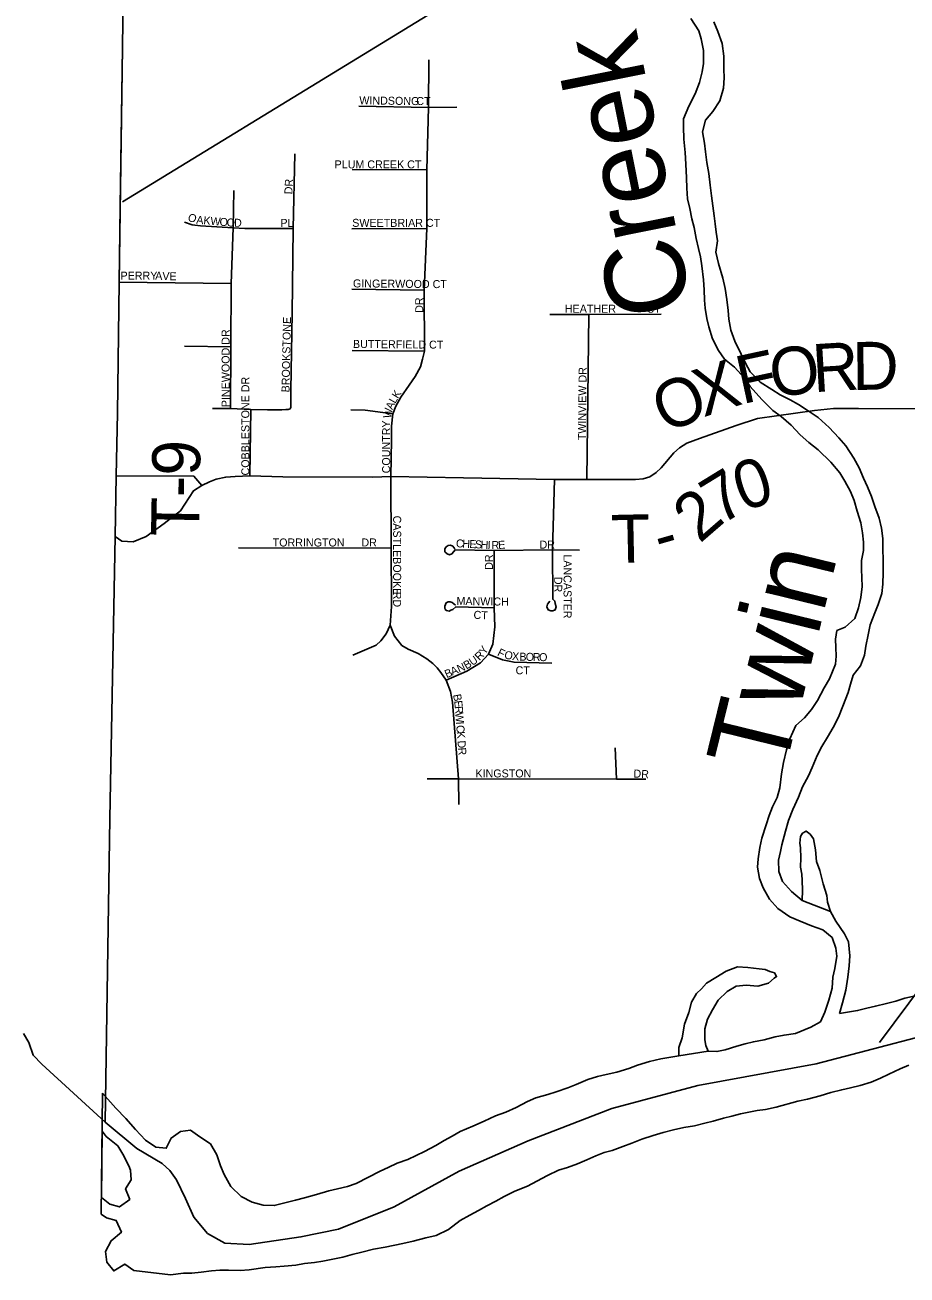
# Model space of a CAD drawing. Extents: x 1310247 to 1664935, y 284496 to 704931.
# Drawn here: x 1442248 to 1447759, y 566705 to 574516 of the extents above; entities that cross this region are included whole.
import ezdxf

# ---------------------------------------------------------------- set-up
doc = ezdxf.new("R2010")
doc.units = 0
for name, color, linetype in [('GM_P_State_Location', 7, 'Continuous'), ('GM_X_Adjacent_County', 7, 'Continuous'), ('GM_X_Adjacent_County_Text', 7, 'Continuous'), ('GM_X_Airport_Text_Class_2', 7, 'Continuous'), ('GM_X_City_Street', 7, 'Continuous'), ('GM_X_County_Subdivision_Text', 7, 'Continuous'), ('GM_X_Major_Lake_Text', 7, 'Continuous'), ('GM_X_State_Location', 7, 'Continuous'), ('GM_X_State_Route', 7, 'Continuous'), ('GM_X_Township', 7, 'Continuous'), ('GM_X_Township_Subdivision', 7, 'Continuous')]:
    doc.layers.add(name, color=color, linetype=linetype)

msp = doc.modelspace()

# ---------------------------------------------------------------- linework, layer by layer
at = {"layer": 'GM_X_Adjacent_County'}
msp.add_lwpolyline([(1448210, 568291.7), (1447191.5, 568023.8), (1446451.8, 567889.3), (1445914.2, 567746.2), (1445392.6, 567542.5), (1444959.6, 567353.9), (1444553.4, 567130.4), (1444206.2, 566991.3), (1443972.2, 566942.7), (1443648.2, 566895), (1443496.2, 566904), (1443388.1, 566963.6), (1443303.4, 567066.6), (1443251.3, 567182.6), (1443195.1, 567298.8), (1443153.1, 567358.3), (1443104.5, 567402), (1442947.4, 567495.3), (1442748.7, 567660.1), (1442776.7, 569556.6), (1442811.6, 571319), (1442818.1, 571699.7), (1442824.7, 572091.3), (1442836.3, 572909.3), (1442857.1, 574376.6), (1442889.6, 577043.1)], dxfattribs=at)
at = {"layer": 'GM_X_Adjacent_County_Text'}
msp.add_lwpolyline([(1442889.6, 577043.1), (1442857.1, 574376.6), (1442836.3, 572909.3), (1442824.7, 572091.3), (1442818.1, 571699.7), (1442811.6, 571319), (1442776.7, 569556.6), (1442748.7, 567660.1), (1442947.4, 567495.3), (1443104.5, 567402), (1443153.1, 567358.3), (1443195.1, 567298.8), (1443251.3, 567182.6), (1443303.4, 567066.6), (1443388.1, 566963.6), (1443496.2, 566904), (1443648.2, 566895), (1443972.2, 566942.7), (1444206.2, 566991.3), (1444553.4, 567130.4), (1444959.6, 567353.9), (1445392.6, 567542.5), (1445914.2, 567746.2), (1446451.8, 567889.3), (1447191.5, 568023.8), (1448210, 568291.7)], dxfattribs=at)
at = {"layer": 'GM_X_City_Street'}
for p, q in [((1447104.4, 569044.5), (1447280.8, 568975.9)), ((1446332.5, 568073.7), (1446517.4, 568103.5)), ((1442732.7, 567840.1), (1442723.6, 567085)), ((1442729.9, 567604.5), (1442724.9, 567189.8)), ((1442927, 566733.4), (1443156.8, 566704.7))]:
    msp.add_line(p, q, dxfattribs=at)
for points in [[(1446408.9, 574557.2), (1446458.9, 574479.7), (1446473.7, 574429.2), (1446487.8, 574356.6), (1446487.7, 574276.3), (1446478.3, 574224.3), (1446462.6, 574156.5), (1446434.7, 574087), (1446394.7, 574009.7), (1446362.6, 573930.2), (1446361.3, 573880.1), (1446365.3, 573803.8), (1446373.1, 573719.3), (1446377.2, 573646.9), (1446381, 573560.5), (1446383.3, 573496.3), (1446387.6, 573429.9), (1446402.1, 573369.4), (1446414.4, 573304.8), (1446429, 573250.3), (1446441.2, 573181.8), (1446455.6, 573119.2), (1446468.3, 573066.7), (1446476.9, 573012.3), (1446486.6, 572923.8), (1446491, 572861.4), (1446493.3, 572797.2), (1446498, 572746.9), (1446508.3, 572682.4), (1446521, 572629.9), (1446543.1, 572555.1), (1446581.2, 572481.9), (1446617.9, 572428.8), (1446680.6, 572377.1), (1446742.9, 572309.3), (1446779.6, 572256.2)], [(1446682.8, 572539.6), (1446658.6, 572608.4), (1446646.4, 572678.9), (1446641.8, 572731.2), (1446633.6, 572801.7), (1446623.3, 572870.2), (1446609, 572934.7), (1446581.3, 573025.7), (1446565.2, 573096.4), (1446575, 573168.4), (1446566.4, 573220.8), (1446559.7, 573273.1), (1446553, 573323.4), (1446546.6, 573385.8), (1446538.3, 573448.2), (1446528, 573514.7), (1446519.9, 573589.2), (1446507.7, 573657.7), (1446499.4, 573724.1), (1446492.8, 573778.5), (1446480.6, 573849), (1446500.5, 573920.8), (1446546, 573975.8), (1446589.8, 574042.9), (1446611.8, 574120.7), (1446615.5, 574186.8), (1446614.9, 574241), (1446615, 574321.2), (1446603, 574399.8), (1446576.9, 574474.7), (1446552.5, 574535.5)], [(1446977.5, 569391.9), (1446999.6, 569478.3), (1447019.3, 569544), (1447045.1, 569613.6), (1447081.2, 569690.9), (1447106.9, 569754.4), (1447142.7, 569823.7), (1447166.1, 569875.3), (1447198.1, 569950.7), (1447227.6, 570008.1), (1447261.1, 570065.5), (1447296.8, 570126.7), (1447330.5, 570190.1), (1447358.3, 570259.6), (1447390.5, 570345), (1447405.9, 570396.8), (1447423.4, 570452.5), (1447469, 570511.6), (1447492.8, 570579.2), (1447502.2, 570635.1), (1447516.1, 570705), (1447529.7, 570768.8), (1447557.7, 570842.3), (1447579, 570894), (1447600.9, 570963.6), (1447608.4, 571021.6), (1447610.3, 571093.8), (1447610.3, 571170), (1447608.2, 571244.3), (1447607.8, 571306.5), (1447599.5, 571370.9), (1447585.1, 571433.5), (1447558.9, 571506.3), (1447536.5, 571569.1), (1447512.1, 571629.9), (1447487.5, 571684.7), (1447459.2, 571749.6), (1447426.7, 571808.6), (1447376.6, 571886.1), (1447333.9, 571937.3), (1447271.5, 572001.1), (1447203, 572063), (1447147.9, 572100.5), (1447081, 572144.3), (1447029.7, 572173.7), (1446966.5, 572205.4), (1446913.3, 572238.8), (1446842.4, 572284.8), (1446778, 572348.6), (1446749.4, 572403.5), (1446722.8, 572458.3), (1446682.8, 572539.6)], [(1446779.6, 572256.2), (1446851.6, 572176.2), (1446919.9, 572108.2), (1446972.9, 572068.8), (1447035.6, 572015), (1447092.1, 571955.4), (1447144.9, 571908), (1447203.8, 571862.3), (1447281.9, 571784.2), (1447340.2, 571718.5), (1447370.9, 571665.5), (1447405.2, 571600.5), (1447427.8, 571543.8), (1447448.1, 571479), (1447470.2, 571406.2), (1447480.6, 571341.8), (1447487.1, 571283.4), (1447487.8, 571233.3), (1447474.1, 571169.4), (1447474.7, 571115.2), (1447477.3, 571061), (1447477.9, 571006.8), (1447470.1, 570938.8), (1447456.4, 570873), (1447432.6, 570807.4), (1447373.1, 570752.7), (1447320.5, 570731.9), (1447311.1, 570678), (1447313.8, 570625.8), (1447316.4, 570571.6), (1447313.1, 570521.5), (1447274.6, 570430.2), (1447241.2, 570374.9), (1447199.1, 570295.7), (1447161.5, 570238.5), (1447118.1, 570187.4), (1447064.8, 570138.6), (1447026.6, 570055.3), (1447006.8, 569987.6), (1446986.7, 569907.9), (1446974.8, 569836), (1446964.6, 569750), (1446947, 569688.2), (1446917.4, 569630.8), (1446898, 569577.2), (1446878.5, 569517.5), (1446852.3, 569433.9), (1446839.2, 569376.5)], [(1447280.8, 568975.9), (1447262.3, 569034.5), (1447257.4, 569076.8), (1447235.3, 569149.5), (1447213.4, 569232.3), (1447192.8, 569289), (1447186.7, 569361.3), (1447174.5, 569429.8), (1447153.3, 569460.4), (1447129.7, 569479.1), (1447105.4, 569465.6), (1447092.8, 569445.9), (1447089.7, 569403.9), (1447092.9, 569373.7), (1447095.3, 569311.5), (1447093.8, 569253.3), (1447102.7, 569209), (1447103.7, 569170.9), (1447106.1, 569108.6), (1447104.4, 569044.5)], [(1446839.2, 569376.5), (1446828.9, 569306.1), (1446825.5, 569254), (1446837.7, 569181.5), (1446860.2, 569124.8), (1446900.4, 569053.6), (1446950.9, 568994.2), (1447027.6, 568942.1), (1447091, 568916.5), (1447162.3, 568886.6), (1447233.7, 568860.8), (1447290.6, 568813.2), (1447314.9, 568746.4), (1447319.6, 568696.2), (1447307.6, 568620.3), (1447296.1, 568566.4), (1447290.3, 568496.4), (1447270.4, 568422.7), (1447246.4, 568347), (1447218.8, 568287.6), (1447157.4, 568254)], [(1447104.4, 569044.5), (1447037.8, 569100.3), (1446981.4, 569163.9), (1446957, 569226.7), (1446956.8, 569296.9), (1446968.2, 569350.8), (1446977.5, 569391.9)], [(1447336.3, 568338.8), (1447356, 568406.5), (1447376.1, 568484.2), (1447388.2, 568566.1), (1447398.1, 568636), (1447401.7, 568700.1), (1447394, 568786.5), (1447367.3, 568837.4), (1447313.2, 568914.9), (1447280.8, 568975.9)], [(1446517.4, 568103.5), (1446502.1, 568139.1), (1446495, 568173.4), (1446494.9, 568243.6), (1446512.4, 568303.3), (1446544, 568362.7), (1446579.6, 568421.9), (1446635.1, 568476.7), (1446692, 568509.4), (1446754.2, 568515.8), (1446826.2, 568510), (1446892.7, 568528.4), (1446929.6, 568559.5), (1446943.8, 568569.2), (1446930.5, 568593.6), (1446902.6, 568602.3), (1446872.9, 568613.1), (1446835, 568618.1), (1446765.1, 568625.8), (1446699.1, 568629.5), (1446628.4, 568603.2), (1446565.3, 568564.7), (1446506.3, 568528.1), (1446475.3, 568492.8), (1446444.5, 568463.4), (1446413.1, 568410.1), (1446395.4, 568344.3), (1446369.5, 568272.8), (1446353.2, 568187), (1446333.6, 568127.3), (1446332.5, 568073.7)], [(1447811.2, 568450.1), (1447744.8, 568435.4), (1447688.3, 568416.5), (1447631.8, 568401.6), (1447561.4, 568385), (1447507, 568372.1), (1447450.6, 568357.2), (1447336.3, 568338.8)], [(1447157.4, 568254), (1447062.8, 568214.7), (1446990.4, 568204.1), (1446936.1, 568193.2), (1446865.5, 568174.6), (1446799.1, 568161.9), (1446746.8, 568149), (1446696.3, 568134), (1446621.7, 568111.4), (1446571.4, 568100.4), (1446517.4, 568103.5)], [(1446332.5, 568073.7), (1446219.8, 568055.5), (1446149.3, 568038.9), (1446074.7, 568016.3), (1446020.1, 567995.4)], [(1446020.1, 567995.4), (1445945.5, 567972.9), (1445879.1, 567958.2), (1445824.7, 567945.3), (1445764.2, 567926.4), (1445691.4, 567895.9), (1445638.8, 567874.9), (1445566.1, 567850.3), (1445513.7, 567833.3), (1445439, 567810.8), (1445386.5, 567789.8), (1445317.5, 567751.1), (1445252.8, 567722.4), (1445188.2, 567699.6), (1445117.3, 567665), (1445046.5, 567634.3), (1444967.6, 567601.9), (1444916.9, 567572.8), (1444866.2, 567545.8), (1444815.5, 567514.8), (1444744.5, 567476.1), (1444639.2, 567426.1), (1444572.6, 567403.4), (1444517.9, 567376.5), (1444467.3, 567353.5), (1444317.4, 567276.3), (1444262.9, 567257.4), (1444200.4, 567242.7), (1444146, 567229.7), (1444069.4, 567207.2), (1443994.8, 567186.7), (1443938.4, 567171.8), (1443805.4, 567138.5), (1443735.4, 567141.9), (1443667.7, 567159.3), (1443598.3, 567194.8), (1443533.6, 567258.3), (1443491.2, 567333.4), (1443468.3, 567386), (1443445.8, 567456.6), (1443407.2, 567523.6), (1443340.1, 567569.1), (1443280.9, 567610.4), (1443218.6, 567601.7), (1443161.6, 567560.7), (1443130.1, 567497.2), (1443066.2, 567504.5), (1443001, 567548), (1442938.3, 567613.4), (1442877.8, 567682.8), (1442815.1, 567748.3), (1442732.7, 567840.1)], [(1443156.8, 566704.7), (1443237.2, 566717), (1443289.3, 566716), (1443347.5, 566722.8), (1443413.8, 566731.5), (1443466, 566734.4), (1443520.1, 566735.3), (1443592.2, 566733.8), (1443648.4, 566736.7), (1443748.8, 566750.7), (1443815.1, 566755.3), (1443867.3, 566760.3), (1443939.5, 566766.8), (1443993.8, 566775.7), (1444056.1, 566782.4), (1444108.4, 566791.4), (1444180.8, 566806), (1444233.2, 566816.9), (1444291.6, 566831.8), (1444352, 566846.6), (1444424.5, 566865.1), (1444499, 566879.6), (1444607.7, 566901.5), (1444672.1, 566916.2), (1444752.7, 566936.6), (1444817.1, 566951.3), (1444894.1, 566989.8), (1444967.4, 567044.5), (1445026.3, 567079.4), (1445081, 567108.3), (1445133.8, 567137.3), (1445190.5, 567166.2), (1445241.2, 567195.3), (1445308, 567228), (1445386.9, 567260.4), (1445445.7, 567291.3), (1445512.6, 567326), (1445581.4, 567360.7), (1445637.9, 567375.6), (1445700.5, 567398.4), (1445759.2, 567425.2), (1445813.8, 567450.2), (1445866.3, 567469.2), (1445916.7, 567482.2), (1445983.3, 567506.9), (1446039.9, 567527.8), (1446102.5, 567552.6), (1446173.2, 567577.2), (1446235.7, 567595.9), (1446300.2, 567612.7), (1446364.6, 567625.4), (1446431, 567636.1), (1446495.4, 567652.8), (1446547.8, 567665.8), (1446612.3, 567684.5), (1446664.7, 567697.5), (1446719.1, 567712.4), (1446771.5, 567723.3), (1446821.8, 567732.3), (1446874, 567739.3), (1446940.4, 567754), (1447077.5, 567791.3), (1447137.9, 567804.1), (1447216.5, 567824.5), (1447283, 567845.2), (1447351.5, 567861.9), (1447405.9, 567874.8), (1447466.3, 567889.6), (1447534.9, 567910.2), (1447593.5, 567935.1), (1447646.2, 567960.1), (1447717, 567992.8), (1447769.6, 568015.7)], [(1442906.7, 567359.4), (1442897.3, 567387.7), (1442858.9, 567460.7), (1442827.9, 567511.4), (1442755.1, 567571), (1442729.9, 567604.5)], [(1442724.9, 567189.8), (1442777.8, 567147.5), (1442837.6, 567130.2), (1442902.7, 567177), (1442876.1, 567243.7), (1442911.4, 567299.2), (1442906.7, 567359.4)], [(1442723.6, 567085), (1442755.9, 567061.8), (1442817.7, 567044.4), (1442850.1, 566971.6), (1442786.8, 566918.8), (1442751.3, 566851.3), (1442759.9, 566785), (1442802.7, 566730), (1442871.8, 566772.7), (1442927, 566733.4)]]:
    msp.add_lwpolyline(points, dxfattribs=at)
at = {"layer": 'GM_X_County_Subdivision_Text'}
for points in [[(1442843.1, 573383), (1442857.2, 574376.6), (1442889.6, 577043.1), (1442879.6, 578569.9)], [(1442811.6, 571319), (1442818, 571699.7), (1442824.7, 572091.3), (1442836.4, 572909.3), (1442843.1, 573383)], [(1442811.6, 571319), (1442853.2, 571291.2), (1442923.2, 571285.6), (1443004.2, 571320), (1443116.3, 571401.7), (1443218.3, 571479.7), (1443300.7, 571606), (1443352.7, 571638.3), (1443399.8, 571661.5), (1443442, 571678.4), (1443501.8, 571691), (1443561.5, 571695.3), (1443652.3, 571698.1), (1443859.1, 571691.9), (1444421.4, 571689.9), (1444533.7, 571694.8), (1444987.4, 571686.1), (1445555.7, 571675.2), (1445758.9, 571675.2), (1446062.4, 571676.4), (1446109.5, 571679.6), (1446152.4, 571691.9), (1446191.6, 571719.9), (1446222.8, 571748.9), (1446302.6, 571842.2), (1446336.7, 571873.4), (1446383.1, 571903.1), (1446462.1, 571931.3), (1446692.3, 572013.4), (1446825.1, 572056.2), (1447180.7, 572107), (1447300.4, 572119.4), (1447455.7, 572119.4), (1447896.9, 572117.2)], [(1442818, 571699.7), (1443302.8, 571696.7), (1443352.7, 571638.3)]]:
    msp.add_lwpolyline(points, dxfattribs=at)
at = {"layer": 'GM_X_Major_Lake_Text'}
msp.add_lwpolyline([(1442239.2, 568214.5), (1442270.8, 568158.3), (1442298.4, 568079.1), (1442352.3, 568022.3), (1442748.7, 567660.1), (1442947.4, 567495.3), (1443104.5, 567402), (1443153.1, 567358.3), (1443195.1, 567298.8), (1443251.3, 567182.6), (1443303.4, 567066.6), (1443388.1, 566963.6), (1443496.2, 566904), (1443648.2, 566895), (1443972.2, 566942.7), (1444206.2, 566991.3), (1444553.4, 567130.4), (1444959.6, 567353.9), (1445392.6, 567542.5), (1445914.2, 567746.2), (1446451.8, 567889.3), (1447191.5, 568023.8), (1448210, 568291.7)], dxfattribs=at)
at = {"layer": 'GM_X_State_Location'}
for points in [[(1444533.7, 571694.8), (1444537, 571923.1), (1444538.6, 572009.2), (1444545.1, 572085.6), (1444564.6, 572134.9), (1444596.4, 572190.4), (1444647.3, 572264.9), (1444686.4, 572320.4), (1444719.2, 572380.4), (1444731, 572427.7), (1444744.8, 572478.3), (1444741.9, 572858.6), (1444758.3, 573243.8), (1444758.3, 573611.5), (1444769.8, 574000.5), (1444771.8, 574298.9)], [(1444332.8, 574008.2), (1444769.8, 574000.5), (1444945.1, 574002.4)], [(1443420.1, 572119.1), (1443460.4, 572120.2), (1443530.9, 572119.1), (1443659.4, 572112.5), (1443762.9, 572111.5), (1443796.9, 572111.5), (1443823.7, 572112.3), (1443853.2, 572111.9), (1443878.5, 572112.7), (1443891.4, 572113.4), (1443898.4, 572114.8), (1443904.4, 572118.1), (1443906.8, 572122.6), (1443908.2, 572127.5), (1443908.9, 572133.2), (1443909, 572146.1), (1443908.6, 572234.1), (1443916.9, 572714.3), (1443924, 573244.3), (1443933.5, 573711.4)], [(1444758.3, 573611.5), (1444292.2, 573612.3)], [(1443530.9, 572119.1), (1443533.9, 572504.4), (1443536.3, 572901.6), (1443548.2, 573247.8), (1443552.9, 573481.4)], [(1443244.6, 573284.5), (1443292.1, 573266.8), (1443344.2, 573262), (1443548.2, 573247.8), (1443621.7, 573245.4), (1443924, 573244.3)], [(1444290.5, 573242.4), (1444758.3, 573243.8)], [(1442836.4, 572909.3), (1443536.3, 572901.6)], [(1444290.4, 572864.5), (1444741.9, 572858.6)], [(1446223.1, 572709.5), (1445770.5, 572707.1), (1445526.2, 572707.8)], [(1445758.9, 571675.2), (1445770.5, 572707.1)], [(1443243.4, 572509.2), (1443533.9, 572504.4)], [(1444292.4, 572483.2), (1444744.8, 572478.3)], [(1443652.3, 571698.1), (1443659.4, 572112.5)], [(1444282.7, 572110.7), (1444373.2, 572109.7), (1444545.1, 572085.6)], [(1444533.7, 571694.8), (1444534.8, 571246.6), (1444538.4, 570898.3), (1444537.4, 570882.4)], [(1445555.7, 571675.2), (1445543.6, 571236.9), (1445545.6, 570927.8), (1445559.2, 570915.8), (1445561.2, 570900.6), (1445567.5, 570880.1), (1445560.2, 570861.2), (1445546.8, 570855.1), (1445532.8, 570855.1), (1445516.6, 570861.9), (1445508.5, 570879.4), (1445513.3, 570897.1), (1445526.8, 570916)], [(1443582.4, 571249.1), (1444534.8, 571246.6)], [(1444934, 571243), (1444921.5, 571258.5), (1444906.9, 571266.1), (1444892, 571262.8), (1444879.2, 571254.9), (1444870, 571242.4), (1444871.6, 571224.7), (1444884.6, 571211.6), (1444900.5, 571205.8), (1444915.7, 571212.5), (1444926.5, 571226.2), (1444935.2, 571237.2), (1445179.1, 571232.4), (1445543.6, 571236.9)], [(1444880.2, 570421.3), (1445008.9, 570477.9), (1445093.5, 570530.4), (1445143.4, 570584.8), (1445171.9, 570647.1), (1445182.4, 570754.7), (1445179.2, 570873.2), (1445179.1, 571232.4)], [(1445543.6, 571236.9), (1445711.5, 571234.2)], [(1444537.4, 570882.4), (1444529.8, 570765.1), (1444505.3, 570711.2), (1444471.9, 570667.1), (1444442.9, 570640), (1444296.9, 570578.5)], [(1444936.8, 570890.7), (1444915.9, 570907.6), (1444904.3, 570912.5), (1444891.4, 570911.6), (1444880.2, 570905.4), (1444875.4, 570895.1), (1444870.4, 570885.3), (1444871.8, 570874.6), (1444874, 570864.4), (1444882.2, 570857), (1444897.2, 570854.1), (1444908.6, 570859.1), (1444920.1, 570864.1), (1444940.4, 570880.4), (1445179.2, 570873.2)], [(1444529.8, 570765.1), (1444557, 570696.1), (1444602.4, 570639.5), (1444641.1, 570615.5), (1444705.2, 570589.6), (1444758.7, 570555.8), (1444796.5, 570525.5), (1444823.7, 570499.3), (1444846.8, 570469.4), (1444880.2, 570421.3), (1444905.6, 570351.4), (1444919.9, 570284.6), (1444957.4, 569804.8), (1444958.3, 569644.2)], [(1445143.4, 570584.8), (1445230.4, 570548.9), (1445303.7, 570534), (1445540.6, 570527.7)], [(1445934.4, 569999.5), (1445944, 569802.9)], [(1444759.8, 569805.2), (1444957.4, 569804.8), (1445944, 569802.9), (1446126.1, 569802.5)]]:
    msp.add_lwpolyline(points, dxfattribs=at)
at = {"layer": 'GM_X_State_Route'}
for points in [[(1442855.9, 573410.5), (1445867.8, 575254.4), (1449671.2, 577582), (1453212.8, 579751.3), (1453610.8, 579993)], [(1447587.2, 568157.3), (1449426.9, 570623.9), (1451496.4, 573360.4), (1452293, 574428.5), (1453741.4, 576365.8), (1455194.6, 578316.4)]]:
    msp.add_lwpolyline(points, dxfattribs=at)
at = {"layer": 'GM_X_Township'}
msp.add_lwpolyline([(1448210, 568291.7), (1447191.5, 568023.8), (1446451.8, 567889.3), (1445914.2, 567746.2), (1445392.6, 567542.5), (1444959.6, 567353.9), (1444553.4, 567130.4), (1444206.2, 566991.3), (1443972.2, 566942.7), (1443648.2, 566895), (1443496.2, 566904), (1443388.1, 566963.6), (1443303.4, 567066.6), (1443251.3, 567182.6), (1443195.1, 567298.8), (1443153.1, 567358.3), (1443104.5, 567402), (1442947.4, 567495.3), (1442748.7, 567660.1), (1442776.7, 569556.6), (1442811.6, 571319), (1442818.1, 571699.7), (1442824.7, 572091.3), (1442836.3, 572909.3), (1442857.1, 574376.6), (1442889.6, 577043.1)], dxfattribs=at)

# ---------------------------------------------------------------- texts
at = {"layer": 'GM_P_State_Location'}
for s, rotation, p in [('WINDSONG', 359.24082, (1444336.4, 574020.6)), ('CT', 0.00001, (1444692.7, 574016.2)), ('PLUM CREEK CT', 0.00001, (1444182.3, 573620.3)), ('DR', 86.98962, (1443917.7, 573457.3)), ('O', 336.5302, (1443259.6, 573297.3)), ('A', 354.55331, (1443316.5, 573275.5)), ('K', 355.16144, (1443360.9, 573271.2)), ('W', 355.11838, (1443404.8, 573267.5)), ('O', 355.09842, (1443461.7, 573262.7)), ('O', 355.91649, (1443506.4, 573258.8)), ('D', 359.29455, (1443553.5, 573255.6)), ('PL', 0.00001, (1443843.5, 573255)), ('SWEETBRIAR CT', 0.00001, (1444292.3, 573255)), ('PERRY', 0.00001, (1442844.7, 572925)), ('AVE', 358.02623, (1443060.6, 572925)), ('GINGERWOOD CT', 359.51058, (1444296.8, 572876.6)), ('DR', 90, (1444736.1, 572717.6)), ('HEATHER', 0.00001, (1445621.1, 572718.2)), ('CT', 0.00001, (1446131.5, 572718.2)), ('BROOKSTONE', 88.78213, (1443900.1, 572220.1)), ('PINEWOOD DR', 90, (1443526.1, 572128)), ('BUTTERFIELD CT', 359.50206, (1444296.8, 572498.3)), ('TWINVIEW DR', 89.39724, (1445752.5, 571921.3)), ('COBBLESTONE DR', 90, (1443649.3, 571701.2)), ('K', 57.84638, (1444578, 572177.4)), ('A', 65.64468, (1444543.3, 572108.3)), ('L', 60.30593, (1444560.9, 572147.3)), ('W', 79.09732, (1444533.4, 572055.1)), ('COUNTRY', 90, (1444529.3, 571714.4)), ('CASTLEBOOKE', 270, (1444548.1, 571450.4)), ('TORRINGTON', 0.00001, (1443795.1, 571257.4)), ('DR', 0.00001, (1444349.5, 571257.4)), ('C', 356.89021, (1444939.6, 571253)), ('H', 356.9358, (1444979.2, 571250.9)), ('E', 356.88382, (1445023.1, 571248.5)), ('S', 356.89944, (1445058.3, 571246.6)), ('H', 356.91381, (1445093.4, 571244.7)), ('I', 356.95662, (1445137.4, 571242.3)), ('R', 0.57589, (1445162.9, 571241)), ('E', 3.69289, (1445205.4, 571241.6)), ('DR', 0.00001, (1445462.7, 571244.2)), ('DR', 90, (1445171.7, 571111.6)), ('LANCASTER', 270, (1445612.9, 571208.4)), ('DR', 270, (1445554.2, 571067.6)), ('RD', 270, (1444548.1, 570975.2)), ('MANWICH', 359.17012, (1444943.6, 570892.2)), ('CT', 356.82185, (1445049.2, 570806.3)), ('U', 33.90829, (1445042.4, 570510)), ('R', 45.05557, (1445087.2, 570541.3)), ('Y', 56.71236, (1445122.1, 570577.9)), ('F', 333.73432, (1445195, 570578.3)), ('O', 347.907, (1445239.3, 570558.3)), ('X', 355.20641, (1445289.2, 570548.1)), ('B', 358.36647, (1445336.1, 570544.3)), ('O', 358.81041, (1445376.1, 570543.1)), ('R', 358.81203, (1445420.1, 570542.2)), ('O', 358.77601, (1445459.6, 570541.4)), ('B', 23.32136, (1444882.6, 570433.9)), ('A', 23.29713, (1444918.9, 570449.6)), ('N', 24.30918, (1444960.2, 570467.3)), ('B', 30.52198, (1445005.6, 570488.2)), ('CT', 0.00001, (1445313.1, 570458.6)), ('B', 280.41674, (1444921.9, 570330.5)), ('E', 276.583, (1444928.9, 570292.4)), ('R', 274.58216, (1444932.9, 570257.9)), ('W', 274.45931, (1444936.1, 570218.4)), ('I', 274.45033, (1444940.5, 570161.4)), ('C', 274.45318, (1444942.2, 570139.5)), ('K', 274.46723, (1444945.3, 570100)), ('D', 274.44108, (1444949.7, 570043)), ('R', 274.45943, (1444953.2, 569999.1)), ('KINGSTON', 0.00001, (1445062.3, 569814.2)), ('DR', 356.82185, (1446048.4, 569814.2))]:
    msp.add_text(s, height=50, rotation=rotation, dxfattribs=at).set_placement(p)
at = {"layer": 'GM_X_Airport_Text_Class_2'}
for s, height, rotation, p in [('Creek', 500.44, 101.30664, (1446417, 572745.6)), ('Twin', 500.25, 76.22816, (1446988.2, 569822.3))]:
    msp.add_text(s, height=height, rotation=rotation, dxfattribs=at).set_placement(p)
at = {"layer": 'GM_X_Township_Subdivision'}
for s, rotation, p in [('R', 3.4602, (1447176, 572221.1)), ('D', 0.306, (1447417.6, 572235.9)), ('F', 12.22783, (1446728.4, 572146.2)), ('O', 7.34189, (1446919.5, 572187.9)), ('X', 18.58873, (1446486.6, 572064.4)), ('O', 23.89887, (1446252.1, 571960.1)), ('T-9', 89.04472, (1443334.5, 571318.6)), ('7', 31.54613, (1446592.2, 571386)), ('0', 18.30494, (1446733.1, 571474.9)), ('2', 40.89272, (1446463, 571272.6)), ('T', 1.26865, (1445913.2, 571154.2)), ('-', 15.90589, (1446220, 571171.5))]:
    msp.add_text(s, height=300, rotation=rotation, dxfattribs=at).set_placement(p)

doc.saveas('drawing.dxf')
